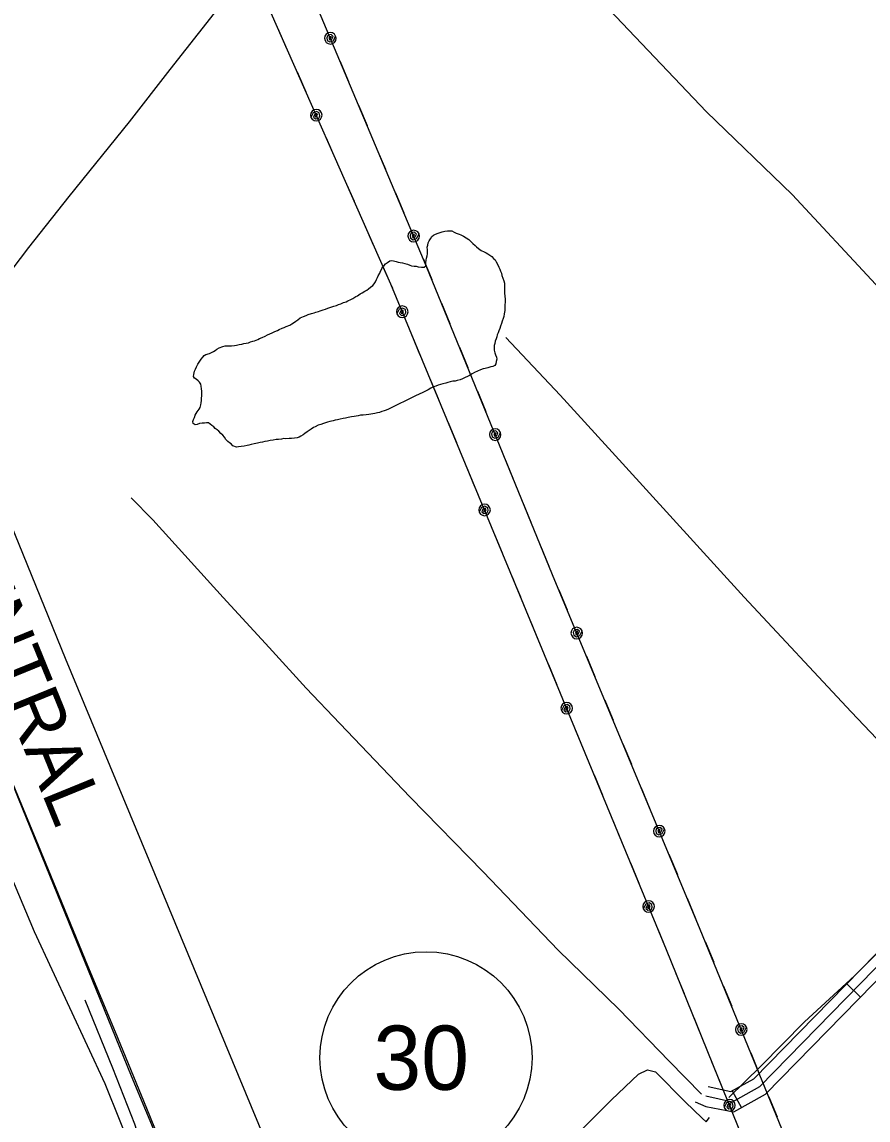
# Model space of a CAD drawing. Extents: x 3329332 to 3367211, y 631066 to 656469.
# Drawn here: x 3352194 to 3353510, y 645065 to 646774 of the extents above; entities that cross this region are included whole.
import ezdxf

# ---------------------------------------------------------------- set-up
doc = ezdxf.new("R2010")
doc.units = 0
for name, color, linetype in [('V-DTCH-CNTR', 7, 'Continuous'), ('V-RAIL-IDEN', 7, 'Continuous'), ('V-RAIL-TRAK', 7, 'Continuous'), ('V-ROAD-CNTR', 7, 'Continuous'), ('V-ROAD-IDEN', 7, 'Continuous'), ('V-TOPO-SHOR', 7, 'Continuous'), ('V-UTIL-LINE', 7, 'Continuous')]:
    doc.layers.add(name, color=color, linetype=linetype)

msp = doc.modelspace()

# ---------------------------------------------------------------- linework, layer by layer
at = {"layer": 'V-DTCH-CNTR'}
for points in [[(3354044.3, 645815), (3354005.9, 645855.8), (3353885.2, 645980.1), (3353695.1, 646186.5), (3353522.4, 646365.2), (3353391.8, 646505.3), (3353258.9, 646634.2), (3353097.6, 646803.8), (3352938.6, 646979.2), (3352788.2, 647133.4)], [(3353695.5, 645470.6), (3353632.7, 645543.8), (3353483.8, 645700.5), (3353317.1, 645878.8), (3353128.1, 646086.8), (3353031.3, 646193.2), (3352946.4, 646283)], [(3351035.7, 644980.6), (3351160.9, 645136.2), (3351305.7, 645309.5), (3351307, 645311), (3351417.6, 645453.5), (3351563.7, 645634.1), (3351699.7, 645803.3), (3351893.9, 646037.1), (3351923.6, 646070.5), (3352018.9, 645821.2), (3352118.7, 645580.8), (3352212.6, 645358.2), (3352322.5, 645121.5), (3352369.6, 645005.7)]]:
    msp.add_lwpolyline(points, dxfattribs=at)
at = {"layer": 'V-RAIL-TRAK'}
msp.add_lwpolyline([(3352426.4, 644988.4), (3352388, 645083.1), (3352339.1, 645201.6), (3352296.1, 645304.8), (3352246.9, 645425.5), (3352215.7, 645501), (3352177.7, 645593.8)], dxfattribs=at)
at = {"layer": 'V-ROAD-CNTR'}
for p, q in [((3353477, 645277.1), (3353498.5, 645256.1)), ((3353298.5, 645110.2), (3353313.2, 645084))]:
    msp.add_line(p, q, dxfattribs=at)
for points in [[(3350055.8, 651140.1), (3350440.1, 650230.7), (3350657.6, 649703.2), (3351013.6, 648831.3), (3351205.9, 648365.5), (3351409.9, 647864.4), (3351543.9, 647537.5), (3351727.1, 647084.5), (3351868.7, 646739.5), (3352018.3, 646380), (3352260.8, 645783.7), (3352611.2, 644939.6), (3352855.7, 644340.9), (3353071.6, 643816), (3353365, 643105.6), (3353609, 642507.1), (3353763.8, 642127.3), (3353961.4, 641646.4), (3354215.3, 641035.3)], [(3349932.6, 651050.5), (3350283.7, 650214.4), (3350591.5, 649465.9), (3350897.3, 648721.3), (3351095, 648236), (3351427.6, 647425.4), (3351649.7, 646885.6), (3351805.6, 646510.6), (3351997.4, 646041.9), (3352187.7, 645566), (3352363.9, 645133.8), (3352574.7, 644627.6), (3352794.9, 644090.5), (3353015.5, 643552.8), (3353189.8, 643129.1), (3353379.8, 642671), (3353592.3, 642161.2), (3353746.1, 641783.8), (3353947.8, 641281.9), (3354155.1, 640782.9)], [(3353261.1, 645117.1), (3353296.8, 645109.2), (3353332.3, 645129.1), (3353664.8, 645469.1), (3353714.8, 645525.3), (3353913.9, 645719.1), (3354203.7, 646007.2), (3354429.6, 646231.6), (3354845.6, 646653.9), (3354943.1, 646751.2)], [(3353251, 645105.1), (3353200.4, 645156.4), (3353122.5, 645237.5), (3353028.1, 645329.4), (3352911.4, 645451), (3352797.8, 645567.5), (3352688.1, 645682.1), (3352635.7, 645737.3), (3352578.2, 645800.3), (3352506.9, 645878.1), (3352397.3, 645999.3), (3352363.9, 646033.3)], [(3353241.3, 645093), (3353257.9, 645086.2), (3353301.5, 645077.4), (3353350.7, 645105), (3353686.7, 645448.6), (3353690.7, 645453)], [(3353257.9, 645102.4), (3353299.1, 645093.3), (3353341.5, 645117.1), (3353675.7, 645458.8)]]:
    msp.add_lwpolyline(points, dxfattribs=at)
at = {"layer": 'V-ROAD-IDEN'}
msp.add_circle((3352822.4, 645161.9), 165, dxfattribs=at)
at = {"layer": 'V-TOPO-SHOR'}
for points in [[(3352081.5, 646315), (3352091.4, 646320.2), (3352115.1, 646324), (3352130.8, 646328.5), (3352152.2, 646354.6), (3352204.3, 646423), (3352267.4, 646502.3), (3352361.1, 646618.8), (3352424.2, 646700.3), (3352493.5, 646787.5), (3352547.8, 646854.9), (3352610.2, 646931), (3352681.2, 647019.8), (3352761.5, 647119.2), (3352828.8, 647205.8), (3352917.6, 647312.2), (3352998.5, 647409.4), (3353069, 647495.9), (3353142.2, 647588.2), (3353210, 647678.9), (3353285.4, 647773), (3353345.5, 647844.4)], [(3352655, 646323.5), (3352657.8, 646324.4), (3352662.3, 646325.9), (3352665.9, 646327.2), (3352669.7, 646328.4), (3352676.1, 646330.5), (3352679, 646331.7), (3352683.2, 646332.9), (3352686.4, 646334.2), (3352689.9, 646335.4), (3352694.1, 646337.2), (3352698.2, 646338.4), (3352700.8, 646340), (3352705.3, 646342.2), (3352708.5, 646343.7), (3352713, 646346.5), (3352715.6, 646348), (3352720.1, 646350.8), (3352723.3, 646352.4), (3352727.2, 646354.9), (3352730.1, 646356.7), (3352733, 646358.6), (3352736.2, 646361.4), (3352739.4, 646363.9), (3352741.7, 646366.4), (3352743.7, 646369.3), (3352745.6, 646373.1), (3352747, 646376.2), (3352748, 646379.1), (3352750.3, 646383.2), (3352751.6, 646386), (3352753.6, 646389.8), (3352754.6, 646392.7), (3352757.2, 646395.2), (3352759.4, 646397.4), (3352762.3, 646399.9), (3352765.9, 646402.1), (3352768.8, 646403), (3352771.9, 646402), (3352775.7, 646401.3), (3352779.2, 646400), (3352782.4, 646399.6), (3352785.6, 646398.9), (3352789.4, 646397.9), (3352793.5, 646396.9), (3352797, 646395.5), (3352799.9, 646394.5), (3352803.7, 646393.8), (3352807.2, 646393.8), (3352810.4, 646393.1), (3352815.1, 646392.4), (3352819.3, 646392.6), (3352821.9, 646394.5), (3352822.2, 646399.3), (3352822.6, 646403.4), (3352823.3, 646406.6), (3352824, 646409.8), (3352824.7, 646413.3), (3352824.8, 646419.6), (3352824.2, 646423.5), (3352825.2, 646426.6), (3352825.9, 646430.4), (3352827.3, 646433.3), (3352829.2, 646436.5), (3352831.5, 646439.9), (3352833.8, 646442.1), (3352837, 646444), (3352841.5, 646445.2), (3352844.4, 646446.4), (3352847.6, 646447.6), (3352851.7, 646448.5), (3352855.9, 646449.1), (3352859.4, 646449), (3352862.6, 646448.7), (3352866.4, 646447), (3352869.2, 646445.4), (3352874, 646443.7), (3352876.8, 646442.7), (3352880.6, 646440.7), (3352885, 646437.8), (3352889.1, 646435.2), (3352892.3, 646432.3), (3352895.4, 646429.3), (3352898.9, 646426.1), (3352901.1, 646423.8), (3352904.2, 646421.6), (3352908.3, 646418.3), (3352912.7, 646416.3), (3352915.9, 646414.7), (3352918.4, 646413), (3352921.9, 646411.1), (3352924.7, 646408.8), (3352927.5, 646405.9), (3352929.7, 646403.6), (3352931.6, 646400.7), (3352934.1, 646396.2), (3352935.9, 646392.4), (3352937.2, 646389.5), (3352938.4, 646385.9), (3352939.6, 646383.1), (3352940.5, 646379.5)], [(3352940.5, 646379.5), (3352942, 646375.4), (3352943.6, 646371.2), (3352944.5, 646367.4), (3352944.7, 646362.9), (3352944.6, 646357.8), (3352944.5, 646352.4), (3352945.1, 646346.9), (3352945.4, 646343.1), (3352945.3, 646338), (3352945.2, 646333.6), (3352945.1, 646329.1), (3352944.8, 646325), (3352944, 646319.9), (3352943.6, 646315.4), (3352942.6, 646312.6), (3352941, 646308.4), (3352939.6, 646304.6), (3352938.3, 646300.8), (3352937, 646297), (3352935.6, 646293.2), (3352934.6, 646290.1), (3352933.3, 646286.9), (3352932.3, 646284), (3352931.3, 646280.9), (3352930, 646277.4), (3352929.3, 646273.6), (3352928.3, 646270.4), (3352928.2, 646266.9), (3352928.5, 646263.4), (3352929.4, 646259.2), (3352930.6, 646255.7), (3352931.8, 646252.5), (3352932.4, 646249), (3352931.7, 646245.8), (3352931, 646241.7), (3352929.4, 646239.1), (3352926.1, 646237.9), (3352923.3, 646237), (3352918.8, 646235.8), (3352914.6, 646234.9), (3352911.1, 646234.3), (3352906.9, 646232.8), (3352902.4, 646230.6), (3352897.9, 646228.5), (3352894.4, 646226.6), (3352890.2, 646223.8), (3352886.7, 646222.3), (3352883.5, 646220.4), (3352879.3, 646218.6), (3352875.5, 646217), (3352871, 646215.8), (3352867.8, 646214.9), (3352863.9, 646214.7), (3352860.1, 646214.1), (3352856.3, 646212.9), (3352853.1, 646212), (3352848.3, 646210.8), (3352844.7, 646209.9), (3352841.2, 646208.7), (3352837.7, 646207.4), (3352833.8, 646205.9), (3352830, 646204.1), (3352825.5, 646201.3), (3352817.4, 646197.2), (3352806.2, 646192), (3352764.1, 646171.3), (3352760.3, 646169.8), (3352757.1, 646168.6), (3352753.8, 646167.6), (3352750, 646166.4), (3352747.1, 646165.5), (3352742.6, 646164.6), (3352736.6, 646163.8), (3352733.4, 646163.2), (3352729.5, 646162.6), (3352724.7, 646162.1), (3352720.3, 646161.8), (3352716.8, 646161.2), (3352710.7, 646160), (3352706.2, 646159.2), (3352701.4, 646158.3), (3352696.9, 646157.4), (3352693.7, 646156.8), (3352688.6, 646155.9), (3352684.5, 646154.7), (3352681, 646154.1), (3352677.8, 646153.2)], [(3352521.6, 646114.3), (3352519.4, 646117.5), (3352516.5, 646118.8), (3352514, 646120.8), (3352511.2, 646124.3), (3352509, 646127.6), (3352506.2, 646130.8), (3352503.4, 646133.7), (3352500.2, 646136.9), (3352497.4, 646139.2), (3352494.6, 646141.5), (3352492.1, 646144.1), (3352489.2, 646146), (3352486.7, 646148), (3352483.9, 646150), (3352480.7, 646150), (3352477.5, 646149.7), (3352474, 646149.8), (3352470.2, 646148.9), (3352466.3, 646147.7), (3352463.4, 646146.8), (3352460.3, 646149), (3352459.7, 646152.2), (3352460.7, 646155.4), (3352462.3, 646158.3), (3352463.3, 646161.8), (3352465, 646164.6), (3352466.6, 646167.4), (3352469.2, 646171.2), (3352471.2, 646174.1), (3352471.9, 646178.2), (3352472.6, 646181.4), (3352473, 646184.9), (3352473.3, 646188.7), (3352473.4, 646192.2), (3352473.5, 646195.7), (3352473.5, 646199.5), (3352472.9, 646203), (3352472.7, 646207.2), (3352471.8, 646210.4), (3352470.2, 646213.3), (3352468, 646215.6), (3352464.9, 646218.2), (3352462.4, 646219.8), (3352460.5, 646222.4), (3352461.2, 646225.5), (3352462.2, 646230.6), (3352463.9, 646233.8), (3352465.2, 646237), (3352467.5, 646241.4), (3352470.7, 646246.1), (3352472.7, 646249.3), (3352475, 646252.4), (3352477.3, 646254.9), (3352479.8, 646256.5), (3352485.6, 646258), (3352488.5, 646259.5), (3352491.7, 646261.1), (3352494.3, 646262.6), (3352496.9, 646264.8), (3352500.4, 646267), (3352506.5, 646269.1), (3352509.7, 646269.7), (3352515.4, 646269.9), (3352519.6, 646269.9), (3352524.4, 646270.4), (3352527.6, 646271), (3352531.7, 646271.9), (3352535.6, 646272.5), (3352539.1, 646273.4), (3352542.6, 646274), (3352546.1, 646274.6), (3352549.3, 646276.1), (3352552.8, 646277), (3352555.7, 646277.9), (3352560.5, 646279.7), (3352563.4, 646281.3), (3352567.3, 646282.8), (3352572.1, 646285), (3352576, 646287.2), (3352579.2, 646288.7), (3352583, 646290.2), (3352587.2, 646292.4), (3352591.1, 646293.9), (3352593.9, 646295.5), (3352598.4, 646297.3), (3352601.6, 646298.5), (3352604.9, 646300.1), (3352610.3, 646302.2), (3352613.5, 646304.1), (3352616.1, 646305.6), (3352620, 646308.1), (3352623.2, 646310.6), (3352626.4, 646313.4), (3352631.6, 646315.6), (3352635.7, 646317.4), (3352638.9, 646318.7), (3352644.4, 646320.2), (3352648.2, 646321.4), (3352651.1, 646322.3), (3352655, 646323.5)], [(3352677.8, 646153.2), (3352672.9, 646152), (3352669.1, 646151.1), (3352663, 646149), (3352658.9, 646147.5), (3352654.4, 646146.3), (3352649.9, 646144.1), (3352647.3, 646142.6), (3352643.8, 646140.4), (3352640.5, 646137.9), (3352637.3, 646136), (3352634.1, 646133.5), (3352631.2, 646131.3), (3352627.6, 646129.2), (3352624.8, 646127.9), (3352621.9, 646126.7), (3352618, 646126.1), (3352613.2, 646125.9), (3352609.4, 646125.6), (3352604.3, 646125.4), (3352601.1, 646125.5), (3352597.6, 646124.9), (3352592.8, 646124.3), (3352589.3, 646124), (3352584.8, 646123.2), (3352580, 646122.6), (3352575.6, 646121.7), (3352571.7, 646121.1), (3352567.9, 646120.2), (3352564.4, 646119.3), (3352560.2, 646118.5), (3352554.8, 646117.3), (3352550.3, 646116.4), (3352546.8, 646115.5), (3352543.9, 646114.6), (3352539.4, 646114), (3352534.9, 646113.1), (3352530.8, 646112.5), (3352527.6, 646112), (3352521.6, 646114.3)], [(3353293.3, 645099.8), (3353343.1, 645148.7), (3353411.2, 645217.7), (3353488.8, 645289.2), (3353547.1, 645347.6), (3353614.5, 645416), (3353674.1, 645475)], [(3352570.1, 644561.3), (3352529.1, 644668.4), (3352471.4, 644809.6), (3352416.7, 644939.9), (3352379.2, 645027.2), (3352369.5, 645058.6), (3352335.2, 645145.8), (3352292.3, 645251.7)], [(3352735.1, 644720.4), (3352764.8, 644743.5), (3352796.7, 644781.9), (3352828.4, 644814.5), (3352915.2, 644899.8), (3353009.8, 644994.6), (3353110.9, 645096.3), (3353153, 645136.4), (3353167.1, 645143.2), (3353179.2, 645139.8), (3353225.6, 645093.2), (3353252, 645067.9), (3353258.2, 645062.1), (3353263.5, 645069)]]:
    msp.add_lwpolyline(points, dxfattribs=at)
at = {"layer": 'V-UTIL-LINE'}
for points in [[(3355057, 640957.9), (3354832.9, 641498.1), (3354614.4, 642039.4), (3354397.9, 642569), (3354160.1, 643137.5), (3353936.7, 643682.3), (3353706.1, 644246.6), (3353477.2, 644804.1), (3353249.1, 645361.4), (3353019.3, 645913.3), (3352822.6, 646394.7), (3352634.2, 646842.1), (3352469.8, 647270.3), (3352329.5, 647842.2)], [(3354997, 640934.2), (3354562.2, 642013.6), (3354336, 642554.4), (3354106.7, 643114.4), (3353883.4, 643654.7), (3353653.6, 644219.7), (3353419.4, 644779.3), (3353196.6, 645329.8), (3352962.2, 645897), (3352767.7, 646365.7), (3352563.9, 646828.2), (3352422, 647304), (3352297.4, 647805.2)], [(3352606.1, 646732.4), (3352592.4, 646763.5)], [(3352673.5, 646748.6), (3352675.1, 646751), (3352672.8, 646750.9), (3352671.4, 646748.6), (3352672.8, 646746), (3352676, 646747.2), (3352677.8, 646751.5), (3352674.7, 646754.4), (3352669.9, 646753.7), (3352667.9, 646749.6), (3352668.7, 646745.2), (3352673, 646743), (3352678.2, 646744.8), (3352681.8, 646752.1), (3352679.9, 646755), (3352676.9, 646756.9), (3352673.5, 646757.6), (3352670.1, 646756.9), (3352667.1, 646754.9), (3352665.2, 646752), (3352664.5, 646748.6), (3352665.3, 646745.1), (3352667.2, 646742.2), (3352670.1, 646740.3), (3352673.6, 646739.6), (3352677, 646740.3), (3352679.9, 646742.3), (3352681.9, 646745.2), (3352682.5, 646748.7), (3352681.8, 646752.1)], [(3352688.7, 646712.7), (3352701.9, 646681.3)], [(3352635.9, 646664.7), (3352622.2, 646695.8)], [(3352717.4, 646644.5), (3352730.6, 646613.1)], [(3352651.6, 646629), (3352650.1, 646626.6), (3352652.5, 646626.7), (3352653.8, 646629.1), (3352652.4, 646631.6), (3352649.2, 646630.4), (3352647.4, 646626.1), (3352650.6, 646623.2), (3352655.4, 646623.9), (3352657.3, 646628.1), (3352656.4, 646632.5), (3352652.1, 646634.7), (3352646.9, 646632.8), (3352643.4, 646625.4), (3352645.4, 646622.5), (3352648.4, 646620.6), (3352651.9, 646620), (3352655.3, 646620.8), (3352658.2, 646622.8), (3352660, 646625.8), (3352660.6, 646629.2), (3352659.9, 646632.7), (3352657.9, 646635.5), (3352654.9, 646637.4), (3352651.4, 646638), (3352648, 646637.3), (3352645.1, 646635.2), (3352643.3, 646632.3), (3352642.7, 646628.8), (3352643.4, 646625.4)], [(3352681.1, 646562.2), (3352667.4, 646593.3)], [(3352746.1, 646576.3), (3352759.3, 646544.9)], [(3352710.9, 646494.5), (3352697.2, 646525.6)], [(3352774.8, 646508.1), (3352788, 646476.7)], [(3352740.8, 646426.8), (3352727.1, 646457.9)], [(3352803.2, 646440.8), (3352804.7, 646443.2), (3352802.4, 646443.1), (3352801, 646440.8), (3352802.4, 646438.2), (3352805.6, 646439.4), (3352807.5, 646443.7), (3352804.3, 646446.6), (3352799.5, 646445.9), (3352797.6, 646441.8), (3352798.4, 646437.4), (3352802.6, 646435.1), (3352807.8, 646437), (3352811.5, 646444.3), (3352809.5, 646447.2), (3352806.6, 646449.1), (3352803.1, 646449.8), (3352799.7, 646449.1), (3352796.8, 646447.1), (3352794.8, 646444.2), (3352794.2, 646440.7), (3352794.9, 646437.3), (3352796.8, 646434.4), (3352799.8, 646432.5), (3352803.2, 646431.8), (3352806.7, 646432.5), (3352809.6, 646434.5), (3352811.5, 646437.4), (3352812.2, 646440.8), (3352811.5, 646444.3)], [(3352818.3, 646404.8), (3352822.6, 646394.7), (3352831.3, 646373.4)], [(3352770.5, 646359), (3352767.7, 646365.7), (3352756.9, 646390.2)], [(3352846.4, 646336.4), (3352859.3, 646304.9)], [(3352785.4, 646323), (3352783.9, 646320.6), (3352786.2, 646320.7), (3352787.6, 646323), (3352786.2, 646325.6), (3352783, 646324.4), (3352781.1, 646320.1), (3352784.2, 646317.2), (3352789.1, 646317.8), (3352791, 646322), (3352790.3, 646326.4), (3352786, 646328.6), (3352780.8, 646326.8), (3352777.1, 646319.5), (3352779.1, 646316.6), (3352782, 646314.7), (3352785.4, 646314), (3352788.9, 646314.7), (3352791.8, 646316.6), (3352793.7, 646319.6), (3352794.4, 646323), (3352793.7, 646326.4), (3352791.8, 646329.4), (3352788.9, 646331.3), (3352785.4, 646332), (3352782, 646331.3), (3352779.1, 646329.4), (3352777.1, 646326.4), (3352776.4, 646323), (3352777.1, 646319.5)], [(3352813.4, 646255.6), (3352800.4, 646287)], [(3352874.4, 646267.9), (3352887.2, 646236.4)], [(3352841.8, 646187.2), (3352828.7, 646218.6)], [(3352902.4, 646199.4), (3352915.2, 646167.9)], [(3352870.1, 646118.9), (3352857.1, 646150.3)], [(3352930, 646131.8), (3352931.6, 646134.2), (3352929.2, 646134.1), (3352927.8, 646131.8), (3352929.2, 646129.2), (3352932.4, 646130.4), (3352934.3, 646134.6), (3352931.2, 646137.6), (3352926.4, 646137), (3352924.4, 646132.9), (3352925.1, 646128.4), (3352929.4, 646126.2), (3352934.6, 646127.9), (3352938.3, 646135.2), (3352936.4, 646138.1), (3352933.5, 646140.1), (3352930, 646140.8), (3352926.6, 646140.1), (3352923.6, 646138.2), (3352921.7, 646135.3), (3352921, 646131.8), (3352921.7, 646128.4), (3352923.6, 646125.5), (3352926.5, 646123.5), (3352929.9, 646122.8), (3352933.4, 646123.5), (3352936.3, 646125.4), (3352938.3, 646128.3), (3352939, 646131.8), (3352938.3, 646135.2)], [(3352898.5, 646050.5), (3352885.5, 646081.9)], [(3352944.7, 646095.7), (3352957.6, 646064.2)], [(3352913.5, 646014.5), (3352911.9, 646012.1), (3352914.2, 646012.2), (3352915.7, 646014.5), (3352914.2, 646017.1), (3352911, 646015.9), (3352909.1, 646011.7), (3352912.3, 646008.8), (3352917.1, 646009.4), (3352919.1, 646013.5), (3352918.3, 646017.9), (3352914, 646020.2), (3352908.8, 646018.3), (3352905.1, 646011.1), (3352907.1, 646008.1), (3352910, 646006.2), (3352913.5, 646005.5), (3352916.9, 646006.2), (3352919.8, 646008.2), (3352921.8, 646011.1), (3352922.5, 646014.5), (3352921.8, 646018), (3352919.8, 646020.9), (3352916.9, 646022.8), (3352913.5, 646023.5), (3352910, 646022.8), (3352907.1, 646020.9), (3352905.1, 646018), (3352904.5, 646014.5), (3352905.1, 646011.1)], [(3352972.7, 646027.2), (3352985.6, 645995.7)], [(3352941.4, 645947.1), (3352928.4, 645978.5)], [(3353000.7, 645958.7), (3353013.6, 645927.2)], [(3352969.8, 645878.7), (3352962.2, 645897), (3352956.8, 645910.1)], [(3353028.9, 645890.2), (3353041.9, 645858.9)], [(3352998, 645810.3), (3352985.1, 645841.8)], [(3353056.9, 645822.9), (3353058.5, 645825.3), (3353056.1, 645825.2), (3353054.7, 645822.8), (3353056.1, 645820.3), (3353059.3, 645821.4), (3353061.2, 645825.7), (3353058.1, 645828.6), (3353053.3, 645828), (3353051.3, 645823.9), (3353052.1, 645819.5), (3353056.4, 645817.2), (3353061.6, 645819), (3353065.2, 645826.3), (3353063.3, 645829.2), (3353060.3, 645831.2), (3353056.9, 645831.9), (3353053.5, 645831.2), (3353050.5, 645829.2), (3353048.6, 645826.3), (3353047.9, 645822.8), (3353048.6, 645819.4), (3353050.6, 645816.5), (3353053.5, 645814.5), (3353056.9, 645813.9), (3353060.4, 645814.6), (3353063.3, 645816.5), (3353065.2, 645819.4), (3353065.9, 645822.9), (3353065.2, 645826.3)], [(3353026.3, 645741.9), (3353013.3, 645773.4)], [(3353071.9, 645786.9), (3353085, 645755.5)], [(3353041.2, 645705.9), (3353039.6, 645703.5), (3353042, 645703.6), (3353043.4, 645705.9), (3353042, 645708.5), (3353038.8, 645707.3), (3353036.9, 645703), (3353040, 645700.1), (3353044.8, 645700.7), (3353046.8, 645704.9), (3353046, 645709.3), (3353041.8, 645711.5), (3353036.6, 645709.7), (3353032.9, 645702.5), (3353034.8, 645699.5), (3353037.7, 645697.6), (3353041.2, 645696.9), (3353044.6, 645697.6), (3353047.5, 645699.5), (3353049.5, 645702.4), (3353050.2, 645705.9), (3353049.5, 645709.3), (3353047.6, 645712.3), (3353044.6, 645714.2), (3353041.2, 645714.9), (3353037.8, 645714.2), (3353034.8, 645712.3), (3353032.9, 645709.4), (3353032.2, 645705.9), (3353032.9, 645702.5)], [(3353100.4, 645718.5), (3353113.4, 645687.2)], [(3353069.1, 645638.4), (3353056.1, 645669.9)], [(3353128.8, 645650.2), (3353141.9, 645618.8)], [(3353097.3, 645570), (3353084.3, 645601.5)], [(3353157.3, 645581.9), (3353170.3, 645550.5)], [(3353125.6, 645501.7), (3353112.6, 645533.1)], [(3353185.3, 645514.5), (3353186.9, 645517), (3353184.5, 645516.9), (3353183.1, 645514.5), (3353184.5, 645512), (3353187.7, 645513.1), (3353189.6, 645517.4), (3353186.5, 645520.3), (3353181.7, 645519.7), (3353179.7, 645515.5), (3353180.5, 645511.1), (3353184.8, 645508.9), (3353190, 645510.7), (3353193.6, 645518), (3353191.7, 645520.9), (3353188.7, 645522.9), (3353185.3, 645523.5), (3353181.9, 645522.8), (3353178.9, 645520.9), (3353177, 645518), (3353176.3, 645514.5), (3353177, 645511.1), (3353179, 645508.2), (3353181.9, 645506.2), (3353185.3, 645505.5), (3353188.8, 645506.2), (3353191.7, 645508.2), (3353193.6, 645511.1), (3353194.3, 645514.5), (3353193.6, 645518)], [(3353153.8, 645433.3), (3353140.9, 645464.7)], [(3353200.3, 645478.5), (3353213.4, 645447.1)], [(3353168.7, 645397.2), (3353167.2, 645394.8), (3353169.5, 645394.9), (3353170.9, 645397.2), (3353169.5, 645399.8), (3353166.3, 645398.6), (3353164.4, 645394.4), (3353167.5, 645391.5), (3353172.4, 645392), (3353174.3, 645396.2), (3353173.6, 645400.6), (3353169.3, 645402.9), (3353164.1, 645401.1), (3353160.4, 645393.8), (3353162.4, 645390.9), (3353165.3, 645388.9), (3353168.7, 645388.2), (3353172.2, 645388.9), (3353175.1, 645390.8), (3353177, 645393.8), (3353177.7, 645397.2), (3353177.1, 645400.6), (3353175.1, 645403.6), (3353172.2, 645405.5), (3353168.7, 645406.2), (3353165.3, 645405.5), (3353162.4, 645403.6), (3353160.4, 645400.7), (3353159.7, 645397.2), (3353160.4, 645393.8)], [(3353228.8, 645410.2), (3353241.8, 645378.8)], [(3353196.6, 645329.7), (3353196.6, 645329.8), (3353183.6, 645361.2)], [(3353257.1, 645341.9), (3353270, 645310.4)], [(3353224.4, 645261.2), (3353211.6, 645292.7)], [(3353285.1, 645273.4), (3353298, 645241.9)], [(3353252.1, 645192.6), (3353239.4, 645224.1)], [(3353312.8, 645205.8), (3353314.3, 645208.2), (3353312, 645208.1), (3353310.6, 645205.8), (3353312, 645203.2), (3353315.2, 645204.4), (3353317.1, 645208.7), (3353314, 645211.6), (3353309.2, 645211), (3353307.2, 645206.9), (3353307.9, 645202.5), (3353312.2, 645200.2), (3353317.4, 645202), (3353321.1, 645209.2), (3353319.2, 645212.2), (3353316.3, 645214.1), (3353312.8, 645214.8), (3353309.4, 645214.1), (3353306.4, 645212.2), (3353304.5, 645209.3), (3353303.8, 645205.8), (3353304.5, 645202.4), (3353306.4, 645199.5), (3353309.3, 645197.5), (3353312.7, 645196.8), (3353316.2, 645197.5), (3353319.1, 645199.4), (3353321.1, 645202.3), (3353321.8, 645205.8), (3353321.1, 645209.2)], [(3353327.6, 645169.7), (3353340.4, 645138.2)], [(3353279.9, 645124), (3353267.1, 645155.5)], [(3353294.5, 645087.8), (3353292.9, 645085.4), (3353295.3, 645085.5), (3353296.7, 645087.8), (3353295.3, 645090.4), (3353292.1, 645089.3), (3353290.2, 645085), (3353293.3, 645082.1), (3353298.1, 645082.6), (3353300.1, 645086.7), (3353299.4, 645091.1), (3353295.1, 645093.4), (3353289.9, 645091.7), (3353286.2, 645084.4), (3353288.1, 645081.5), (3353291, 645079.5), (3353294.4, 645078.8), (3353297.9, 645079.5), (3353300.8, 645081.4), (3353302.8, 645084.3), (3353303.5, 645087.7), (3353302.9, 645091.2), (3353300.9, 645094.1), (3353298, 645096.1), (3353294.6, 645096.8), (3353291.1, 645096.1), (3353288.2, 645094.2), (3353286.2, 645091.3), (3353285.5, 645087.9), (3353286.2, 645084.4)], [(3353355.6, 645101.2), (3353368.5, 645069.8)]]:
    msp.add_lwpolyline(points, dxfattribs=at)

# ---------------------------------------------------------------- texts
at = {"layer": 'V-RAIL-IDEN'}
msp.add_text('CENTRAL', height=83, rotation=292.1917, dxfattribs=at).set_placement((3352051.7, 645996.7))
at = {"layer": 'V-ROAD-IDEN'}
msp.add_text('30', height=100, dxfattribs=at).set_placement((3352740.5, 645111.9))

doc.saveas('drawing.dxf')
